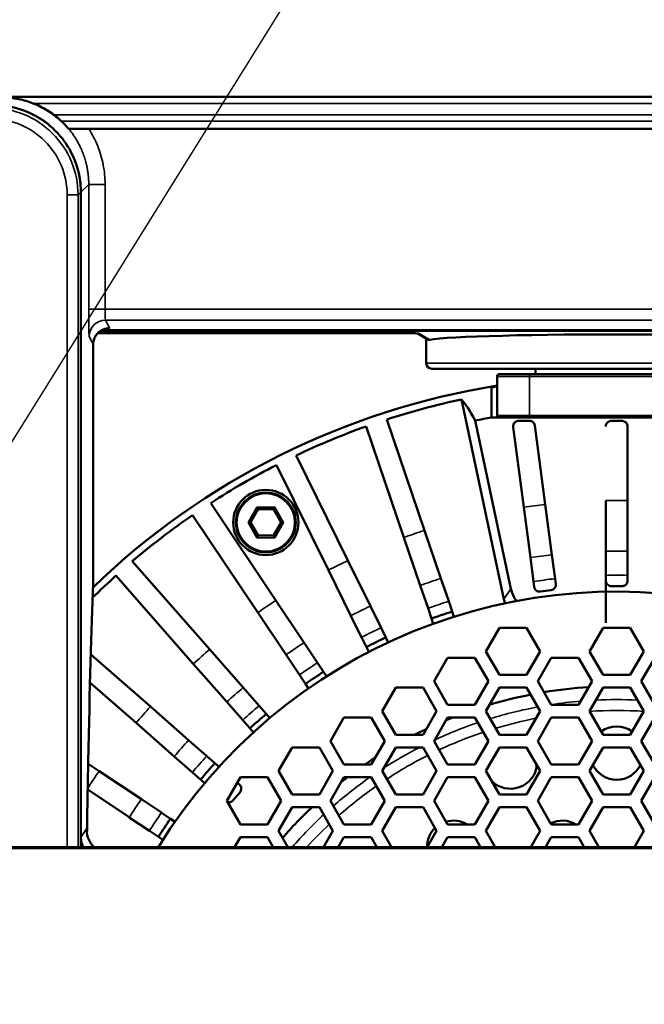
# Model space of a CAD drawing. Header units: millimetres. Extents: x 50 to 3176, y 50 to 2109.
# Tile 676 of 817: x 2407 to 2464, y 1074 to 1164. Entities that reach past the tile are written whole.
import ezdxf

# ---------------------------------------------------------------- set-up
doc = ezdxf.new("R2010")
doc.units = ezdxf.units.MM
doc.header["$LTSCALE"] = 10
for name, color, linetype, lineweight in [('Dimension (ISO)', 7, 'Continuous', 25), ('Visible (ISO)', 7, 'Continuous', 50), ('Visible Narrow (ISO)', 7, 'Continuous', 35)]:
    doc.layers.add(name, color=color, linetype=linetype, lineweight=lineweight)
doc.styles.add('Note Text (ANSI)', font='tahoma.ttf')
doc.dimstyles.new('Default (ISO)', dxfattribs={"dimscale": 10, "dimtxt": 1, "dimasz": 2.5, "dimexe": 3.175, "dimexo": 0, "dimgap": 0.762, "dimtad": 1, "dimrnd": 1e-08, "dimzin": 0, "dimdsep": 46, "dimtxsty": 'Note Text (ANSI)', "dimcen": 0.09, "dimdle": 10, "dimclrd": 1, "dimclre": 1, "dimclrt": 1, "dimazin": 0, "dimtfac": 3.5052, "dimtmove": 0, "dimatfit": 3, "dimfxl": 1, "dimtolj": 1, "dimtzin": 0, "dimlwd": -1, "dimlwe": -1, "dimarcsym": 0})

# ---------------------------------------------------------------- blocks, each defined once
blk = doc.blocks.new('*D13')
at = {"layer": 'Defpoints', "color": 0, "transparency": 16777216}
for p in [(2370.247, 1067.721), (2363.375, 1056.686)]:
    blk.add_point(p, dxfattribs=at)
at = {"layer": 'Dimension (ISO)', "color": 1, "transparency": 16777216}
for p, q in [((2383.462, 1088.942), (2521.218, 1310.149)), ((2363.375, 1056.686), (2370.247, 1067.721)), ((2350.159, 1035.464), (2336.944, 1014.243))]:
    blk.add_line(p, q, dxfattribs=at)
for points in [[(2379.925, 1091.145), (2386.999, 1086.74), (2370.247, 1067.721)], [(2346.622, 1037.667), (2353.696, 1033.262), (2363.375, 1056.686)]]:
    blk.add_solid(points, dxfattribs=at)
at = {"layer": 'Dimension (ISO)', "color": 1, "transparency": 16777216, "insert": (2422.55, 1190.872), "char_height": 10, "attachment_point": 1, "rotation": 58.08753, "style": 'Note Text (ANSI)'}
blk.add_mtext('\\A1;∅13.00 mm [∅0.512 in]', dxfattribs=at)

msp = doc.modelspace()

# ---------------------------------------------------------------- linework, layer by layer
at = {"layer": 'Visible (ISO)'}
for p, q in [((2226.3343, 1157.2033), (2507.2872, 1157.2033)), ((2413.2841, 1154.2883), (2483.3503, 1154.2883)), ((2410.4499, 1153.9033), (2410.4499, 1153.9033)), ((2411.3805, 1152.6838), (2411.3805, 1152.6838)), ((2412.5555, 1148.4492), (2412.5555, 1088.2033)), ((2441.7226, 1135.4903), (2414.1262, 1135.4903)), ((2414.4019, 1135.703), (2482.6109, 1135.703)), ((2486.3108, 1135.7372), (2414.4639, 1135.7372)), ((2444.4329, 1134.9024), (2443.5402, 1135.4479)), ((2413.6923, 1134.4458), (2413.6923, 1112.5568)), ((2444.3108, 1134.977), (2444.3108, 1132.7033)), ((2478.8108, 1132.2033), (2444.8108, 1132.2033)), ((2450.8108, 1127.9033), (2450.8108, 1131.5033)), ((2451.0108, 1131.7033), (2453.8108, 1131.7033)), ((2453.8108, 1131.7033), (2469.8108, 1131.7033)), ((2454.3358, 1131.7033), (2454.3358, 1132.2033)), ((2447.5332, 1129.3742), (2451.4345, 1111.0198)), ((2442.2592, 1116.6893), (2438.7924, 1126.9021)), ((2440.6863, 1127.545), (2444.1531, 1117.3322)), ((2452.0919, 1111.9603), (2448.8021, 1127.4372)), ((2451.625, 1127.7033), (2450.31, 1127.7033)), ((2453.8108, 1127.7033), (2451.625, 1127.7033)), ((2453.2645, 1119.4575), (2452.2928, 1126.8384)), ((2453.7972, 1127.4033), (2453.7972, 1127.4033)), ((2469.8108, 1127.7033), (2453.8108, 1127.7033)), ((2455.247, 1119.7215), (2454.2926, 1126.9707)), ((2462.8108, 1120.0833), (2462.8108, 1126.9038)), ((2432.3382, 1124.2287), (2437.1084, 1114.5556)), ((2435.3147, 1113.671), (2430.5445, 1123.3441)), ((2424.4944, 1119.8511), (2430.4865, 1110.8833)), ((2455.8566, 1115.0912), (2455.2473, 1119.7189)), ((2460.8108, 1115.4129), (2460.8108, 1120.0825)), ((2462.8108, 1115.414), (2462.8108, 1120.0828)), ((2428.8235, 1109.7722), (2422.8315, 1118.74)), ((2428.8608, 1119.2744), (2428.1608, 1118.0619)), ((2428.7453, 1119.4744), (2428.8608, 1119.2744)), ((2430.2608, 1119.2744), (2428.8608, 1119.2744)), ((2430.3762, 1119.4744), (2430.2608, 1119.2744)), ((2430.9608, 1118.0619), (2430.2608, 1119.2744)), ((2453.8742, 1114.8265), (2453.2646, 1119.4565)), ((2460.8108, 1108.8257), (2460.8108, 1118.9295)), ((2427.9298, 1118.0619), (2428.1608, 1118.0619)), ((2428.1608, 1118.0619), (2428.8608, 1116.8495)), ((2430.2608, 1116.8495), (2430.9608, 1118.0619)), ((2431.1917, 1118.0619), (2430.9608, 1118.0619)), ((2445.6542, 1112.9099), (2444.1531, 1117.332)), ((2428.7453, 1116.6495), (2428.8608, 1116.8495)), ((2428.8608, 1116.8495), (2430.2608, 1116.8495)), ((2430.3762, 1116.6495), (2430.2608, 1116.8495)), ((2443.7597, 1112.2691), (2442.259, 1116.6898)), ((2455.857, 1115.0883), (2456.1467, 1112.8878)), ((2460.8108, 1113.1935), (2460.8108, 1115.413)), ((2462.8108, 1115.413), (2462.8108, 1113.1935)), ((2417.2891, 1114.4871), (2424.4003, 1106.3784)), ((2439.1748, 1110.3655), (2437.1089, 1114.5548)), ((2454.1638, 1112.6267), (2453.8741, 1114.8272)), ((2437.3798, 1109.4835), (2435.3147, 1113.6711)), ((2422.8966, 1105.0598), (2415.7854, 1113.1685)), ((2445.654, 1112.9106), (2446.3674, 1110.8089)), ((2454.1638, 1112.6267), (2454.2281, 1112.1383)), ((2456.211, 1112.3993), (2456.1467, 1112.8878)), ((2460.8108, 1113.1935), (2460.8108, 1112.7008)), ((2462.8108, 1112.7008), (2462.8108, 1113.1935)), ((2444.4736, 1110.166), (2443.7601, 1112.2677)), ((2433.082, 1106.9989), (2430.487, 1110.8826)), ((2446.6889, 1109.8618), (2446.3681, 1110.8069)), ((2431.4151, 1105.8937), (2428.8226, 1109.7735)), ((2439.1736, 1110.3679), (2440.1553, 1108.3773)), ((2444.7951, 1109.2189), (2444.473, 1110.1676)), ((2446.6889, 1109.8618), (2446.8497, 1109.3882)), ((2438.3615, 1107.4927), (2437.3798, 1109.4833)), ((2444.9558, 1108.7453), (2444.7951, 1109.2189)), ((2440.5976, 1107.4802), (2440.1557, 1108.3764)), ((2451.0345, 1108.3683), (2449.7845, 1106.2033)), ((2451.0345, 1108.3683), (2453.5345, 1108.3683)), ((2454.7845, 1106.2033), (2453.5345, 1108.3683)), ((2460.5608, 1108.3683), (2459.3108, 1106.2033)), ((2460.5608, 1108.3683), (2463.0608, 1108.3683)), ((2464.3108, 1106.2033), (2463.0608, 1108.3683)), ((2433.0805, 1107.0011), (2434.3136, 1105.1556)), ((2438.8039, 1106.5957), (2438.3607, 1107.4944)), ((2440.5976, 1107.4802), (2440.8188, 1107.0317)), ((2427.4792, 1102.8676), (2424.4003, 1106.3784)), ((2439.0251, 1106.1471), (2438.8039, 1106.5957)), ((2449.7845, 1106.2033), (2451.0345, 1104.0382)), ((2453.5345, 1104.0382), (2454.7845, 1106.2033)), ((2459.3108, 1106.2033), (2460.5608, 1104.0382)), ((2463.0608, 1104.0382), (2464.3108, 1106.2033)), ((2413.4708, 1105.9264), (2418.9546, 1101.1172)), ((2432.6507, 1104.0445), (2431.4176, 1105.89)), ((2434.8693, 1104.324), (2434.3137, 1105.1555)), ((2446.2713, 1105.6183), (2445.0213, 1103.4533)), ((2446.2713, 1105.6183), (2448.7713, 1105.6183)), ((2450.0213, 1103.4533), (2448.7713, 1105.6183)), ((2455.7976, 1105.6183), (2454.5476, 1103.4533)), ((2455.7976, 1105.6183), (2458.2976, 1105.6183)), ((2459.5476, 1103.4533), (2458.2976, 1105.6183)), ((2465.3239, 1105.6183), (2464.0739, 1103.4533)), ((2425.9746, 1101.55), (2422.8963, 1105.0601)), ((2434.8693, 1104.324), (2435.1471, 1103.9082)), ((2417.6359, 1099.6135), (2413.3993, 1103.329)), ((2433.2063, 1103.2129), (2432.6495, 1104.0462)), ((2445.0213, 1103.4533), (2446.2713, 1101.2882)), ((2448.7713, 1101.2882), (2450.0213, 1103.4533)), ((2453.5345, 1104.0382), (2451.0345, 1104.0382)), ((2454.5476, 1103.4533), (2455.7976, 1101.2882)), ((2458.2976, 1101.2882), (2459.5476, 1103.4533)), ((2463.0608, 1104.0382), (2460.5608, 1104.0382)), ((2464.0739, 1103.4533), (2465.3239, 1101.2882)), ((2427.479, 1102.8678), (2428.9424, 1101.1991)), ((2433.4842, 1102.7971), (2433.2063, 1103.2129)), ((2441.5082, 1102.8683), (2440.2582, 1100.7033)), ((2441.5082, 1102.8683), (2444.0082, 1102.8683)), ((2445.2582, 1100.7033), (2444.0082, 1102.8683)), ((2451.0345, 1102.8683), (2449.7845, 1100.7033)), ((2451.0345, 1102.8683), (2453.5345, 1102.8683)), ((2454.7845, 1100.7033), (2453.5345, 1102.8683)), ((2460.5608, 1102.8683), (2459.3108, 1100.7033)), ((2460.5608, 1102.8683), (2463.0608, 1102.8683)), ((2464.3108, 1100.7033), (2463.0608, 1102.8683)), ((2427.4388, 1099.8804), (2425.9753, 1101.5491)), ((2422.4674, 1098.0366), (2418.9555, 1101.1164)), ((2429.6019, 1100.4471), (2428.944, 1101.1973)), ((2440.2582, 1100.7033), (2441.5082, 1098.5382)), ((2444.0082, 1098.5382), (2445.2582, 1100.7033)), ((2448.7713, 1101.2882), (2446.2713, 1101.2882)), ((2449.7845, 1100.7033), (2451.0345, 1098.5382)), ((2453.5345, 1098.5382), (2454.7845, 1100.7033)), ((2458.2976, 1101.2882), (2455.7976, 1101.2882)), ((2459.3108, 1100.7033), (2460.5608, 1098.5382)), ((2463.0608, 1098.5382), (2464.3108, 1100.7033)), ((2428.0982, 1099.1284), (2427.438, 1099.8812)), ((2429.6019, 1100.4471), (2429.9316, 1100.0711)), ((2436.7451, 1100.1183), (2435.4951, 1097.9533)), ((2436.7451, 1100.1183), (2439.2451, 1100.1183)), ((2440.4951, 1097.9533), (2439.2451, 1100.1183)), ((2446.2713, 1100.1183), (2445.0213, 1097.9533)), ((2446.2713, 1100.1183), (2448.7713, 1100.1183)), ((2450.0213, 1097.9533), (2448.7713, 1100.1183)), ((2455.7976, 1100.1183), (2454.5476, 1097.9533)), ((2455.7976, 1100.1183), (2458.2976, 1100.1183)), ((2459.5476, 1097.9533), (2458.2976, 1100.1183)), ((2465.3239, 1100.1183), (2464.0739, 1097.9533)), ((2421.1436, 1096.5373), (2417.635, 1099.6143)), ((2428.428, 1098.7524), (2428.0982, 1099.1284)), ((2422.4649, 1098.0387), (2424.1337, 1096.5753)), ((2435.4951, 1097.9533), (2436.7451, 1095.7882)), ((2439.2451, 1095.7882), (2440.4951, 1097.9533)), ((2444.0082, 1098.5382), (2441.5082, 1098.5382)), ((2445.0213, 1097.9533), (2446.2713, 1095.7882)), ((2448.7713, 1095.7882), (2450.0213, 1097.9533)), ((2453.5345, 1098.5382), (2451.0345, 1098.5382)), ((2454.5476, 1097.9533), (2455.7976, 1095.7882)), ((2458.2976, 1095.7882), (2459.5476, 1097.9533)), ((2463.0608, 1098.5382), (2460.5608, 1098.5382)), ((2464.0739, 1097.9533), (2465.3239, 1095.7882)), ((2431.9819, 1097.3683), (2430.7319, 1095.2033)), ((2431.9819, 1097.3683), (2434.4819, 1097.3683)), ((2435.7319, 1095.2033), (2434.4819, 1097.3683)), ((2441.5082, 1097.3683), (2440.2582, 1095.2033)), ((2441.5082, 1097.3683), (2444.0082, 1097.3683)), ((2445.2582, 1095.2033), (2444.0082, 1097.3683)), ((2451.0345, 1097.3683), (2449.7845, 1095.2033)), ((2451.0345, 1097.3683), (2453.5345, 1097.3683)), ((2454.7845, 1095.2033), (2453.5345, 1097.3683)), ((2460.5608, 1097.3683), (2459.3108, 1095.2033)), ((2460.5608, 1097.3683), (2463.0608, 1097.3683)), ((2464.3108, 1095.2033), (2463.0608, 1097.3683)), ((2422.815, 1095.0716), (2421.1463, 1096.535)), ((2424.8856, 1095.9158), (2424.1347, 1096.5744)), ((2413.2307, 1095.8661), (2414.2416, 1095.1907)), ((2418.1278, 1092.594), (2414.2429, 1095.1898)), ((2424.8856, 1095.9158), (2425.2616, 1095.5861)), ((2430.7319, 1095.2033), (2431.9819, 1093.0382)), ((2434.4819, 1093.0382), (2435.7319, 1095.2033)), ((2439.2451, 1095.7882), (2436.7451, 1095.7882)), ((2440.2582, 1095.2033), (2441.5082, 1093.0382)), ((2444.0082, 1093.0382), (2445.2582, 1095.2033)), ((2448.7713, 1095.7882), (2446.2713, 1095.7882)), ((2449.7845, 1095.2033), (2451.0345, 1093.0382)), ((2453.5345, 1093.0382), (2454.7845, 1095.2033)), ((2458.2976, 1095.7882), (2455.7976, 1095.7882)), ((2459.3108, 1095.2033), (2460.5608, 1093.0382)), ((2463.0608, 1093.0382), (2464.3108, 1095.2033)), ((2423.5669, 1094.4121), (2422.8153, 1095.0713)), ((2423.9429, 1094.0824), (2423.5669, 1094.4121)), ((2427.2188, 1094.6183), (2425.9688, 1092.4533)), ((2427.2188, 1094.6183), (2429.7188, 1094.6183)), ((2430.9688, 1092.4533), (2429.7188, 1094.6183)), ((2436.7451, 1094.6183), (2435.4951, 1092.4533)), ((2436.7451, 1094.6183), (2439.2451, 1094.6183)), ((2440.4951, 1092.4533), (2439.2451, 1094.6183)), ((2446.2713, 1094.6183), (2445.0213, 1092.4533)), ((2446.2713, 1094.6183), (2448.7713, 1094.6183)), ((2450.0213, 1092.4533), (2448.7713, 1094.6183)), ((2455.7976, 1094.6183), (2454.5476, 1092.4533)), ((2455.7976, 1094.6183), (2458.2976, 1094.6183)), ((2459.5476, 1092.4533), (2458.2976, 1094.6183)), ((2465.3239, 1094.6183), (2464.0739, 1092.4533)), ((2417.0109, 1090.9349), (2413.1855, 1093.4909)), ((2426.9318, 1094.1213), (2427.1356, 1093.9426)), ((2418.1241, 1092.5965), (2419.9695, 1091.3634)), ((2425.9688, 1092.4533), (2427.2188, 1090.2882)), ((2429.7188, 1090.2882), (2430.9688, 1092.4533)), ((2434.4819, 1093.0382), (2431.9819, 1093.0382)), ((2435.4951, 1092.4533), (2436.7451, 1090.2882)), ((2439.2451, 1090.2882), (2440.4951, 1092.4533)), ((2444.0082, 1093.0382), (2441.5082, 1093.0382)), ((2445.0213, 1092.4533), (2446.2713, 1090.2882)), ((2448.7713, 1090.2882), (2450.0213, 1092.4533)), ((2453.5345, 1093.0382), (2451.0345, 1093.0382)), ((2454.5476, 1092.4533), (2455.7976, 1090.2882)), ((2458.2976, 1090.2882), (2459.5476, 1092.4533)), ((2463.0608, 1093.0382), (2460.5608, 1093.0382)), ((2464.0739, 1092.4533), (2465.3239, 1090.2882)), ((2431.9819, 1091.8683), (2430.7319, 1089.7033)), ((2431.9819, 1091.8683), (2434.4819, 1091.8683)), ((2435.7319, 1089.7033), (2434.4819, 1091.8683)), ((2441.5082, 1091.8683), (2440.2582, 1089.7033)), ((2441.5082, 1091.8683), (2444.0082, 1091.8683)), ((2445.2582, 1089.7033), (2444.0082, 1091.8683)), ((2451.0345, 1091.8683), (2449.7845, 1089.7033)), ((2451.0345, 1091.8683), (2453.5345, 1091.8683)), ((2454.7845, 1089.7033), (2453.5345, 1091.8683)), ((2460.5608, 1091.8683), (2459.3108, 1089.7033)), ((2460.5608, 1091.8683), (2463.0608, 1091.8683)), ((2464.3108, 1089.7033), (2463.0608, 1091.8683)), ((2418.8584, 1089.7004), (2417.013, 1090.9335)), ((2420.8012, 1090.8077), (2419.9705, 1091.3627)), ((2420.8012, 1090.8077), (2421.217, 1090.5299)), ((2419.69, 1089.1448), (2418.8582, 1089.7006)), ((2429.7188, 1090.2882), (2427.2188, 1090.2882)), ((2430.7319, 1089.7033), (2431.598, 1088.2033)), ((2434.8659, 1088.2033), (2435.7319, 1089.7033)), ((2439.2451, 1090.2882), (2436.7451, 1090.2882)), ((2440.2582, 1089.7033), (2441.1242, 1088.2033)), ((2444.3922, 1088.2033), (2445.2582, 1089.7033)), ((2448.7713, 1090.2882), (2446.2713, 1090.2882)), ((2449.7845, 1089.7033), (2450.6505, 1088.2033)), ((2453.9185, 1088.2033), (2454.7845, 1089.7033)), ((2458.2976, 1090.2882), (2455.7976, 1090.2882)), ((2459.3108, 1089.7033), (2460.1768, 1088.2033)), ((2463.4447, 1088.2033), (2464.3108, 1089.7033)), ((2420.1058, 1088.8669), (2419.69, 1089.1448)), ((2427.2188, 1089.1183), (2426.6905, 1088.2033)), ((2427.2188, 1089.1183), (2429.7188, 1089.1183)), ((2430.2471, 1088.2033), (2429.7188, 1089.1183)), ((2436.7451, 1089.1183), (2436.2168, 1088.2033)), ((2436.7451, 1089.1183), (2439.2451, 1089.1183)), ((2439.7734, 1088.2033), (2439.2451, 1089.1183)), ((2446.2713, 1089.1183), (2445.743, 1088.2033)), ((2446.2713, 1089.1183), (2448.7713, 1089.1183)), ((2449.2997, 1088.2033), (2448.7713, 1089.1183)), ((2455.7976, 1089.1183), (2455.2693, 1088.2033)), ((2455.7976, 1089.1183), (2458.2976, 1089.1183)), ((2458.8259, 1088.2033), (2458.2976, 1089.1183)), ((2182.3108, 1088.2033), (2551.3108, 1088.2033))]:
    msp.add_line(p, q, dxfattribs=at)
for radius in [3, 2.75]:
    msp.add_circle((2429.5608, 1118.0619), radius, dxfattribs=at)
for centre, radius, start, end in [((2444.8108, 1132.7033), 0.5, 180, 270), ((2451.0108, 1131.5033), 0.2, 90, 180), ((2461.8108, 1062.2033), 69.3237, 99.130049, 133.973429), ((2461.8108, 1062.2033), 68.6715, 102, 107.915625), ((2451.0108, 1127.9033), 0.2, 180, 270), ((2461.8108, 1062.2033), 68.6715, 109.584375, 115.415625), ((2461.8108, 1062.2033), 66.5183, 99.957465, 101.277715), ((2461.8108, 1062.2033), 68.6715, 117.084375, 122.915625), ((2461.8108, 1062.2033), 68.6715, 124.584375, 130.415625), ((2461.8108, 1062.2033), 68.6715, 132.084375, 134.542908), ((2461.8108, 1062.2033), 49.5, 76.005878, 148.314755), ((2461.8108, 1062.2033), 50, 96.932706, 98.067294), ((2461.8108, 1062.2033), 50, 89.432706, 90.567294), ((2461.8108, 1062.2033), 50, 107.604008, 109.895992), ((2461.8108, 1062.2033), 50, 115.104008, 117.395992), ((2461.8108, 1062.2033), 50, 122.604008, 124.895992), ((2461.8108, 1062.2033), 40.7933, 93.617301, 99.426784), ((2461.8108, 1062.2033), 40.7933, 101.172139, 106.652504), ((2461.8108, 1062.2033), 50, 130.104008, 132.395992), ((2461.8108, 1062.2033), 40.7933, 111.651847, 112.619094), ((2461.8108, 1062.2033), 40.7933, 115.416013, 117.037646), ((2461.8108, 1096.8443), 2.45, 54.482391, 125.517609), ((2461.8108, 1062.2033), 40.7933, 122.962354, 124.583987), ((2461.8108, 1062.2033), 50, 137.604008, 139.895992), ((2452.0505, 1096.0137), 2.45, 224.89538, 353.225891), ((2461.8108, 1096.8443), 2.45, 206.715401, 333.284599), ((2461.8108, 1062.2033), 40.7933, 127.380906, 128.348153), ((2426.806, 1093.5667), 0.5, 318.140459, 48.75), ((2426.1466, 1092.8149), 0.5, 257.964033, 319.359541), ((2461.8108, 1062.2033), 46.5, 138.140459, 139.359541), ((2461.8108, 1062.2033), 40.7933, 133.347496, 138.827861), ((2461.8108, 1062.2033), 50, 145.104008, 147.395992), ((2446.8108, 1088.184), 2.45, 59.187334, 106.187248), ((2456.8108, 1088.184), 2.45, 59.187334, 115.911401), ((2446.8108, 1088.184), 2.45, 133.812752, 179.550098), ((2446.8108, 1088.184), 2.45, 0.449902, 2.09189)]:
    msp.add_arc(centre, radius, start, end, dxfattribs=at)
for centre, major_axis, ratio, start_param, end_param in [((2461.8108, 1134.7566), (-17.5, 0), 0.0349208, 3.1415927, 6.0936504), ((2396.7615, 1134.4511), (-16.9308, 0.0053), 0.0371516, 3.1415858, 3.141601), ((2461.8109, 1127.4021), (-14.5275, 0), 0.0000784, 4.6779745, 4.7468239), ((2411.6902, 1112.452), (1.9984, -0.0794), 0.9154271, 0, 0.0001133), ((2455.0286, 1112.5929), (-1.7228, -2.4658), 0.9974374, 5.5331244, 5.9451779), ((2454.3713, 1111.6522), (-1.7228, -2.4658), 0.9974374, 5.5330996, 5.668985)]:
    msp.add_ellipse(centre, major_axis=major_axis, ratio=ratio, start_param=start_param, end_param=end_param, dxfattribs=at)
for points, knots in [([(2411.4232, 1154.289), (2411.1241, 1154.6471), (2410.7936, 1154.979), (2410.0799, 1155.5801), (2409.6967, 1155.8494), (2408.8892, 1156.317), (2408.4649, 1156.5155), (2407.5883, 1156.8354), (2407.136, 1156.9569), (2406.217, 1157.1193), (2405.7505, 1157.1602), (2405.2839, 1157.1602)], [3.83742447, 3.83742447, 3.83742447, 3.83742447, 4.0124279, 4.0124279, 4.18743134, 4.18743134, 4.36243477, 4.36243477, 4.5374382, 4.5374382, 4.71244163, 4.71244163, 4.71244163, 4.71244163]), ([(2412.5555, 1148.4492), (2412.5555, 1149.2868), (2412.4229, 1150.1243), (2411.9053, 1151.7176), (2411.5203, 1152.4732), (2410.5356, 1153.8285), (2409.936, 1154.4281), (2408.5807, 1155.4128), (2407.8251, 1155.7978), (2406.2318, 1156.3154), (2405.3943, 1156.448), (2404.5567, 1156.448)], [4.7123358, 4.7123358, 4.7123358, 4.7123358, 5.0265162, 5.0265162, 5.3406966, 5.3406966, 5.6548771, 5.6548771, 5.9690575, 5.9690575, 6.2832379, 6.2832379, 6.2832379, 6.2832379]), ([(2411.4199, 1154.2882), (2411.4217, 1154.2888), (2411.426, 1154.2927), (2411.4233, 1154.2909), (2411.4231, 1154.29), (2411.4232, 1154.2897)], [0.06220559, 0.06220559, 0.06220559, 0.06220559, 0.33333333, 0.66666667, 0.79305992, 0.79305992, 0.79305992, 0.79305992]), ([(2411.4199, 1154.2882), (2411.43, 1154.2883), (2411.4465, 1154.2883), (2411.5096, 1154.2883), (2411.5582, 1154.2883), (2411.7315, 1154.2883), (2411.8841, 1154.2883), (2412.2385, 1154.2883), (2412.443, 1154.2883), (2412.8596, 1154.2883), (2413.072, 1154.2883), (2413.2841, 1154.2883)], [0.0003244, 0.0003244, 0.0003244, 0.0003244, 0.03220476, 0.03220476, 0.06703606, 0.06703606, 0.13105652, 0.13105652, 0.19768007, 0.19768007, 0.26088972, 0.26088972, 0.26088972, 0.26088972]), ([(2414.6603, 1135.8165), (2414.6603, 1135.8165), (2414.6343, 1135.8134), (2414.4919, 1135.7529), (2414.4057, 1135.7126), (2414.2108, 1135.5729), (2414.1097, 1135.4837), (2413.9429, 1135.2778), (2413.8729, 1135.1659), (2413.7571, 1134.9048), (2413.7153, 1134.7494), (2413.6948, 1134.5438), (2413.6923, 1134.4948), (2413.6923, 1134.4458)], [0.26251103, 0.26251103, 0.26251103, 0.26251103, 0.36445016, 0.36445016, 0.42944777, 0.42944777, 0.48183602, 0.48183602, 0.52626302, 0.52626302, 0.57754869, 0.57754869, 0.59344428, 0.59344428, 0.59344428, 0.59344428]), ([(2443.5978, 1135.4415), (2443.5978, 1135.4415), (2443.5978, 1135.4415), (2443.5973, 1135.4416), (2443.5905, 1135.4427), (2443.5616, 1135.446), (2443.5317, 1135.4488), (2443.436, 1135.4559), (2443.3582, 1135.4603), (2443.1523, 1135.4694), (2443.0135, 1135.474), (2442.695, 1135.4818), (2442.5089, 1135.485), (2442.1247, 1135.4892), (2441.9225, 1135.4903), (2441.7226, 1135.4903)], [0.03451366, 0.03451366, 0.03451366, 0.03451366, 0.03507011, 0.03507011, 0.05175739, 0.05175739, 0.08091787, 0.08091787, 0.12604832, 0.12604832, 0.18257342, 0.18257342, 0.24348866, 0.24348866, 0.30345982, 0.30345982, 0.30345982, 0.30345982]), ([(2444.6241, 1134.8717), (2444.6239, 1134.8717), (2444.6236, 1134.8717), (2444.55, 1134.8584), (2444.4833, 1134.8716), (2444.4329, 1134.9024)], [-0.31701851, -0.31701851, -0.31701851, -0.31701851, -0.31665635, -0.31665635, -0.19956412, -0.19956412, -0.19956412, -0.19956412]), ([(2450.31, 1127.7115), (2450.3108, 1128.3644), (2450.3108, 1128.8991), (2450.3108, 1129.9196), (2450.3108, 1130.2919), (2450.3106, 1130.4614)], [40.632922, 40.632922, 40.632922, 40.632922, 41.6178897, 41.6178897, 43.0141574, 43.0141574, 43.0141574, 43.0141574]), ([(2450.3106, 1130.4614), (2450.3108, 1130.4634), (2450.3122, 1130.4655), (2450.3152, 1130.4679), (2450.336, 1130.4845), (2450.4295, 1130.5118), (2450.5902, 1130.5478), (2450.6539, 1130.5621), (2450.7277, 1130.5776), (2450.8108, 1130.5941)], [-1.42243567, -1.42243567, -1.42243567, -1.42243567, -1.40609162, -1.40609162, -1.40609162, -1.29119481, -1.29119481, -1.29119481, -1.24564077, -1.24564077, -1.24564077, -1.24564077]), ([(2452.7887, 1127.4033), (2452.7774, 1127.4033), (2452.7653, 1127.4029), (2452.7417, 1127.4012), (2452.7308, 1127.4001), (2452.7195, 1127.3985), (2452.711, 1127.3973), (2452.7028, 1127.3959), (2452.6803, 1127.3916), (2452.6669, 1127.3884), (2452.6249, 1127.3767), (2452.5993, 1127.3667), (2452.5112, 1127.3259), (2452.4638, 1127.2856), (2452.325, 1127.1472), (2452.2732, 1126.9903), (2452.2928, 1126.838)], [-0.00757295, -0.00757295, -0.00757295, -0.00757295, -0.00341427, -0.00341427, 0, 0, 0, 0.00255586, 0.00255586, 0.00706552, 0.00706552, 0.01784859, 0.01784859, 0.05245908, 0.05245908, 0.18768636, 0.18768636, 0.18768636, 0.18768636]), ([(2453.7972, 1127.4033), (2453.6537, 1127.4033), (2453.5103, 1127.4033), (2453.1718, 1127.4033), (2452.9779, 1127.4033), (2452.7887, 1127.4033)], [0.79705353, 0.79705353, 0.79705353, 0.79705353, 0.84280305, 0.84280305, 0.90588008, 0.90588008, 0.90588008, 0.90588008]), ([(2454.2929, 1126.9685), (2454.2838, 1127.037), (2454.2605, 1127.1046), (2454.1765, 1127.2406), (2454.111, 1127.3028), (2454.0024, 1127.3604), (2453.9639, 1127.3772), (2453.8901, 1127.3953), (2453.8567, 1127.4013), (2453.8108, 1127.4031), (2453.8042, 1127.4033), (2453.7972, 1127.4033)], [-0.19940226, -0.19940226, -0.19940226, -0.19940226, -0.1335074, -0.1335074, -0.05383402, -0.05383402, -0.0249341, -0.0249341, -0.0091785, -0.0091785, -0.00665948, -0.00665948, -0.00665948, -0.00665948]), ([(2460.8108, 1126.9033), (2460.8111, 1127.0492), (2460.8758, 1127.1903), (2461.0198, 1127.312), (2461.0747, 1127.3513), (2461.1731, 1127.3846), (2461.2018, 1127.3924), (2461.2491, 1127.3997), (2461.2643, 1127.4014), (2461.289, 1127.4029), (2461.2979, 1127.4032), (2461.3069, 1127.4033), (2461.3082, 1127.4033), (2461.3095, 1127.4033), (2461.3108, 1127.4033)], [0.58823409, 0.58823409, 0.58823409, 0.58823409, 0.72664431, 0.72664431, 0.76571973, 0.76571973, 0.77739276, 0.77739276, 0.78232228, 0.78232228, 0.78503008, 0.78503008, 0.78503008, 0.78541815, 0.78541815, 0.78541815, 0.78541815]), ([(2462.8108, 1126.9033), (2462.8108, 1126.9611), (2462.8008, 1127.0196), (2462.748, 1127.1629), (2462.692, 1127.2405), (2462.589, 1127.3202), (2462.5516, 1127.3446), (2462.4774, 1127.3755), (2462.4432, 1127.3873), (2462.3866, 1127.3977), (2462.3696, 1127.4002), (2462.3392, 1127.4026), (2462.3272, 1127.4032), (2462.3146, 1127.4033), (2462.3133, 1127.4033), (2462.3121, 1127.4033), (2462.3108, 1127.4033)], [-0.19918397, -0.19918397, -0.19918397, -0.19918397, -0.14363732, -0.14363732, -0.05815348, -0.05815348, -0.02682466, -0.02682466, -0.00986963, -0.00986963, -0.00375717, -0.00375717, 0, 0, 0, 0.00038597, 0.00038597, 0.00038597, 0.00038597]), ([(2413.6886, 1112.3726), (2413.5252, 1108.258), (2413.3678, 1102.8537), (2413.1935, 1093.9744), (2413.155, 1091.7686), (2413.1195, 1089.4186)], [0, 0, 0, 0, 3.0810596, 3.0810596, 4.0123682, 4.0123682, 4.0123682, 4.0123682]), ([(2455.7756, 1111.8377), (2455.7766, 1111.8378), (2455.7777, 1111.838), (2455.8703, 1111.8498), (2455.9601, 1111.8871), (2456.0957, 1112.0004), (2456.1433, 1112.0638), (2456.1978, 1112.1905), (2456.2132, 1112.2524), (2456.2158, 1112.346), (2456.2145, 1112.3725), (2456.211, 1112.3993)], [-0.00054676, -0.00054676, -0.00054676, -0.00054676, 0, 0, 0.04815888, 0.04815888, 0.086338, 0.086338, 0.11486679, 0.11486679, 0.12573368, 0.12573368, 0.12573368, 0.12573368]), ([(2460.8108, 1112.7008), (2460.8108, 1112.6737), (2460.813, 1112.6473), (2460.8278, 1112.5548), (2460.8511, 1112.4955), (2460.9217, 1112.377), (2460.9771, 1112.3203), (2461.1263, 1112.2257), (2461.2202, 1112.2005), (2461.3136, 1112.2008), (2461.3147, 1112.2008), (2461.3157, 1112.2008)], [0.31226971, 0.31226971, 0.31226971, 0.31226971, 0.32313659, 0.32313659, 0.35166537, 0.35166537, 0.38984449, 0.38984449, 0.43800337, 0.43800337, 0.43855013, 0.43855013, 0.43855013, 0.43855013]), ([(2462.3058, 1112.2008), (2462.3069, 1112.2008), (2462.3079, 1112.2008), (2462.4013, 1112.2005), (2462.4952, 1112.2257), (2462.6444, 1112.3203), (2462.6999, 1112.377), (2462.7705, 1112.4955), (2462.7938, 1112.5548), (2462.8086, 1112.6473), (2462.8108, 1112.6737), (2462.8108, 1112.7008)], [-0.00054676, -0.00054676, -0.00054676, -0.00054676, 0, 0, 0.04815888, 0.04815888, 0.08633799, 0.08633799, 0.11486677, 0.11486677, 0.12573366, 0.12573366, 0.12573366, 0.12573366]), ([(2454.2281, 1112.1383), (2454.2316, 1112.1114), (2454.2372, 1112.0855), (2454.264, 1111.9957), (2454.2948, 1111.94), (2454.3803, 1111.8317), (2454.4426, 1111.7828), (2454.6029, 1111.7084), (2454.6993, 1111.6957), (2454.7919, 1111.7082), (2454.7929, 1111.7083), (2454.794, 1111.7085)], [0.31226974, 0.31226974, 0.31226974, 0.31226974, 0.32313663, 0.32313663, 0.35166541, 0.35166541, 0.38984454, 0.38984454, 0.43800342, 0.43800342, 0.43855018, 0.43855018, 0.43855018, 0.43855018]), ([(2413.089, 1089.8892), (2413.0789, 1089.6356), (2413.1128, 1089.3572), (2413.2902, 1088.8283), (2413.4338, 1088.579), (2413.6618, 1088.3185), (2413.7194, 1088.2599), (2413.7827, 1088.2033)], [-2.17884973, -2.17884973, -2.17884973, -2.17884973, -1.98792682, -1.98792682, -1.7970039, -1.7970039, -1.74103582, -1.74103582, -1.74103582, -1.74103582])]:
    msp.add_open_spline(points, degree=3, knots=knots, dxfattribs=at)
for points in [[(2447.5332, 1129.3742), (2447.8916, 1128.9898), (2448.3151, 1128.3545), (2448.8021, 1127.4372)], [(2413.6923, 1112.5415), (2413.6921, 1112.485), (2413.6909, 1112.4288), (2413.6886, 1112.3728)], [(2413.6923, 1112.556), (2413.6923, 1112.5563), (2413.6923, 1112.5566), (2413.6923, 1112.5568)]]:
    msp.add_open_spline(points, degree=3, dxfattribs=at)
at = {"layer": 'Visible Narrow (ISO)'}
for p, q in [((2506.7706, 1156.6033), (2408.2167, 1156.6033)), ((2408.2461, 1155.5754), (2408.2461, 1155.5754)), ((2409.2304, 1154.9755), (2409.2303, 1154.9755)), ((2410.0634, 1155.5754), (2485.2955, 1155.5754)), ((2485.2954, 1154.9755), (2410.7775, 1154.9755)), ((2412.5845, 1148.4633), (2413.285, 1149.1638)), ((2413.285, 1137.6806), (2413.285, 1149.1638)), ((2414.7848, 1149.1638), (2413.285, 1149.1638)), ((2414.7848, 1149.1638), (2414.7848, 1137.6807)), ((2411.2988, 1088.2033), (2411.2988, 1148.1924)), ((2411.2988, 1148.1924), (2412.2986, 1148.1924)), ((2412.2986, 1148.1924), (2412.5554, 1148.4492)), ((2412.2986, 1148.1924), (2412.2986, 1088.2033)), ((2412.5554, 1088.2033), (2412.5555, 1148.4492)), ((2412.5555, 1148.4492), (2412.5555, 1148.4492)), ((2412.5845, 1148.4632), (2412.5845, 1089.1323)), ((2413.285, 1137.6807), (2414.7848, 1137.6807)), ((2414.7848, 1137.6807), (2500.5474, 1137.6807)), ((2415.1897, 1135.9555), (2414.8269, 1136.6813)), ((2500.1574, 1136.6813), (2414.8269, 1136.6813)), ((2413.3272, 1135.1822), (2413.6899, 1134.4565)), ((2414.1265, 1135.4906), (2441.7227, 1135.4906)), ((2441.7226, 1135.4906), (2441.7226, 1135.4903)), ((2444.6242, 1134.8718), (2443.7193, 1135.4247)), ((2413.6899, 1112.452), (2413.6899, 1134.4565)), ((2479.3108, 1132.7033), (2444.3108, 1132.7033)), ((2450.8108, 1131.5033), (2453.8108, 1131.5033)), ((2453.8108, 1131.5033), (2453.8108, 1131.7033)), ((2469.8108, 1131.5033), (2453.8108, 1131.5033)), ((2453.8108, 1131.5033), (2453.8108, 1127.9033)), ((2453.8108, 1127.9033), (2450.8108, 1127.9033)), ((2453.8108, 1127.7033), (2453.8108, 1127.9033)), ((2453.8108, 1127.9033), (2469.8108, 1127.9033)), ((2428.7453, 1119.4744), (2427.9298, 1118.0619)), ((2428.7453, 1119.4744), (2430.3762, 1119.4744)), ((2431.1917, 1118.0619), (2430.3762, 1119.4744)), ((2427.9298, 1118.0619), (2428.7453, 1116.6495)), ((2430.3762, 1116.6495), (2431.1917, 1118.0619)), ((2430.3762, 1116.6495), (2428.7453, 1116.6495)), ((2452.0916, 1111.96), (2451.4344, 1111.0195)), ((2413.089, 1089.8892), (2412.5845, 1089.1323)), ((2413.089, 1089.8892), (2413.089, 1089.7073)), ((2551.3108, 1088.0533), (2182.3108, 1088.0533))]:
    msp.add_line(p, q, dxfattribs=at)
msp.add_circle((2429.5608, 1118.0619), 2.65, dxfattribs=at)
for centre, radius, start, end in [((2404.3002, 1148.1927), 6.9986, 359.996989, 90.002882), ((2461.8108, 1062.2033), 69.3237, 99.130049, 133.973431), ((2461.8108, 1062.2033), 57.8878, 96.510178, 98.489822), ((2461.8108, 1062.2033), 57.8879, 89.999952, 90.98982), ((2461.8108, 1062.2033), 57.8878, 89.010178, 89.999952), ((2461.8108, 1062.2033), 57.8878, 107.760177, 109.739823), ((2461.8108, 1062.2033), 53.2191, 96.423335, 98.576665), ((2461.8108, 1062.2033), 53.2191, 88.923335, 91.076665), ((2461.8108, 1062.2033), 57.8876, 115.260174, 117.239826), ((2461.8108, 1062.2033), 53.2191, 107.673335, 109.826665), ((2461.8108, 1062.2033), 51, 96.376481, 98.623519), ((2461.8108, 1062.2033), 51, 88.876481, 91.123519), ((2461.8108, 1062.2033), 57.8875, 122.760172, 124.739828), ((2461.8108, 1062.2033), 51, 107.626481, 109.873519), ((2461.8108, 1062.2033), 53.2191, 115.173335, 117.326665), ((2461.8108, 1062.2033), 51, 115.126481, 117.373519), ((2461.8108, 1062.2033), 53.2191, 122.673335, 124.826665), ((2461.8108, 1062.2033), 57.8877, 130.260177, 132.239823), ((2461.8108, 1062.2033), 51, 122.626481, 124.873519), ((2461.8108, 1062.2033), 53.2191, 130.173335, 132.326665), ((2461.8108, 1062.2033), 39.559, 94.814258, 98.754269), ((2461.8108, 1062.2033), 39.559, 87.224753, 92.775247), ((2461.8108, 1062.2033), 57.8874, 137.76017, 139.73983), ((2461.8108, 1062.2033), 51, 130.126481, 132.373519), ((2461.8108, 1062.2033), 39.559, 100.561447, 107.094968), ((2461.8108, 1062.2033), 38.5604, 86.299918, 93.700082), ((2461.8108, 1062.2033), 38.5604, 101.073009, 106.754753), ((2461.8108, 1062.2033), 39.559, 108.827538, 115.02585), ((2461.8108, 1062.2033), 38.5604, 108.534322, 115.038511), ((2461.8108, 1062.2033), 53.2191, 137.673335, 139.826665), ((2461.8108, 1062.2033), 39.559, 117.261256, 122.738744), ((2461.8108, 1062.2033), 51, 137.626481, 139.873519), ((2461.8108, 1062.2033), 38.5604, 116.781299, 123.218701), ((2461.8108, 1062.2033), 57.8878, 145.260178, 147.133537), ((2461.8108, 1062.2033), 39.559, 124.97415, 131.172462), ((2461.8108, 1062.2033), 38.5604, 124.961489, 131.465678), ((2461.8108, 1062.2033), 53.2191, 145.173334, 147.326665), ((2461.8108, 1062.2033), 51, 145.126481, 147.373519), ((2461.8108, 1062.2033), 39.559, 132.905032, 138.909806), ((2461.8108, 1062.2033), 38.5604, 133.245247, 137.602706)]:
    msp.add_arc(centre, radius, start, end, dxfattribs=at)
for centre, major_axis, ratio, start_param, end_param in [((2404.2999, 1148.1924), (-5.656, 5.6559), 0.9999952, 3.9269811, 5.4977906), ((2404.5834, 1148.4609), (5.6585, 5.6583), 0.9997259, 5.4979538, 7.0684459), ((2405.284, 1149.1616), (5.6554, -5.6564), 0.9999983, 1.4812221, 1.5776517), ((2414.8269, 1135.1822), (-1.3417, -0.6707), 0.9992388, 4.2491685, 5.8193519), ((2415.1897, 1134.4565), (1.3417, 0.6707), 0.9992388, 1.1075752, 2.6777611), ((2443.7193, 1135.9244), (-0.2607, -0.4266), 0.9977651, 0.2718385, 0.5495137), ((2396.7615, 1134.4511), (-16.9308, 0.0053), 0.0371516, 3.141601, 3.1585421), ((2411.6902, 1112.452), (1.9984, -0.0794), 0.9154271, 0.0001133, 0.0433753)]:
    msp.add_ellipse(centre, major_axis=major_axis, ratio=ratio, start_param=start_param, end_param=end_param, dxfattribs=at)
for points, knots in [([(2405.2839, 1157.1601), (2405.4942, 1157.1601), (2405.7045, 1157.1519), (2406.1238, 1157.1187), (2406.3328, 1157.0939), (2406.7483, 1157.0278), (2406.9547, 1156.9865), (2407.2186, 1156.9229), (2407.2778, 1156.9079), (2407.5396, 1156.8384), (2407.7401, 1156.7766), (2408.1357, 1156.6375), (2408.3308, 1156.5601), (2408.7142, 1156.3903), (2408.9026, 1156.2979), (2409.1424, 1156.1683), (2409.1975, 1156.1377), (2409.4349, 1156.002), (2409.6135, 1155.8904), (2409.9613, 1155.6534), (2410.1306, 1155.5281), (2410.4586, 1155.2644), (2410.6175, 1155.1261), (2410.8147, 1154.9402), (2410.8583, 1154.8981), (2410.9015, 1154.8556)], [0, 0, 0, 0, 0.10129482, 0.10129482, 0.20258487, 0.20258487, 0.30390895, 0.30390895, 0.33333333, 0.33333333, 0.43434547, 0.43434547, 0.53533903, 0.53533903, 0.63632417, 0.63632417, 0.66666667, 0.66666667, 0.76804481, 0.76804481, 0.86942043, 0.86942043, 0.97080374, 0.97080374, 1, 1, 1, 1]), ([(2404.5567, 1156.448), (2404.767, 1156.448), (2404.9773, 1156.4397), (2405.3967, 1156.4065), (2405.6057, 1156.3817), (2405.9889, 1156.3207), (2406.1635, 1156.2869), (2406.5419, 1156.2006), (2406.7451, 1156.1457), (2407.1467, 1156.02), (2407.3449, 1155.9493), (2407.7049, 1155.8046), (2407.8675, 1155.7328), (2408.2169, 1155.5646), (2408.4027, 1155.4659), (2408.7661, 1155.2541), (2408.9436, 1155.1411), (2409.2624, 1154.9199), (2409.405, 1154.8137), (2409.7084, 1154.5718), (2409.8676, 1154.4343), (2410.1746, 1154.147), (2410.3225, 1153.9973), (2410.5841, 1153.7108), (2410.6996, 1153.5755), (2410.9415, 1153.2721), (2411.0661, 1153.1025), (2411.3016, 1152.7541), (2411.4125, 1152.5753), (2411.6037, 1152.2377), (2411.6862, 1152.0801), (2411.8546, 1151.7304), (2411.9384, 1151.5373), (2412.0905, 1151.1451), (2412.1588, 1150.9459), (2412.2701, 1150.5743), (2412.3154, 1150.4024), (2412.4017, 1150.0243), (2412.4404, 1149.8174), (2412.5014, 1149.4013), (2412.5237, 1149.192), (2412.5495, 1148.8048), (2412.5555, 1148.627), (2412.5555, 1148.4492)], [0, 0, 0, 0, 0.0502092, 0.0502092, 0.1004229, 0.1004229, 0.1428571, 0.1428571, 0.1930824, 0.1930824, 0.2433113, 0.2433113, 0.2857143, 0.2857143, 0.3359187, 0.3359187, 0.3861263, 0.3861263, 0.4285714, 0.4285714, 0.4787723, 0.4787723, 0.528976, 0.528976, 0.5714286, 0.5714286, 0.6216333, 0.6216333, 0.6718405, 0.6718405, 0.7142857, 0.7142857, 0.7645094, 0.7645094, 0.8147349, 0.8147349, 0.8571429, 0.8571429, 0.9073487, 0.9073487, 0.9575559, 0.9575559, 1, 1, 1, 1]), ([(2411.4199, 1154.2882), (2411.5102, 1154.1902), (2411.5892, 1154.0906), (2411.7456, 1153.884), (2411.8226, 1153.7768), (2411.9672, 1153.5646), (2412.0351, 1153.4597), (2412.1679, 1153.2438), (2412.2325, 1153.1327), (2412.3545, 1152.9111), (2412.4119, 1152.8005), (2412.5059, 1152.6092), (2412.544, 1152.5282), (2412.6172, 1152.3656), (2412.6522, 1152.2841), (2412.7194, 1152.1204), (2412.7515, 1152.0382), (2412.8131, 1151.873), (2412.8424, 1151.79), (2412.8984, 1151.6228), (2412.9251, 1151.5387), (2412.9757, 1151.3693), (2412.9996, 1151.2841), (2413.0342, 1151.1526), (2413.0456, 1151.1074), (2413.085, 1150.9463), (2413.1111, 1150.8281), (2413.1586, 1150.5863), (2413.18, 1150.4627), (2413.2166, 1150.2155), (2413.2321, 1150.092), (2413.2572, 1149.8428), (2413.2669, 1149.7171), (2413.2804, 1149.4643), (2413.2842, 1149.3372), (2413.285, 1149.1942), (2413.285, 1149.179), (2413.285, 1149.1638)], [0.00070564, 0.00070564, 0.00070564, 0.00070564, 0.06447406, 0.06447406, 0.13168887, 0.13168887, 0.1965754, 0.1965754, 0.26495437, 0.26495437, 0.33333333, 0.33333333, 0.38407424, 0.38407424, 0.43533634, 0.43533634, 0.4869061, 0.4869061, 0.53847053, 0.53847053, 0.58980037, 0.58980037, 0.64045954, 0.64045954, 0.66666667, 0.66666667, 0.73301854, 0.73301854, 0.79976391, 0.79976391, 0.86440145, 0.86440145, 0.92862503, 0.92862503, 0.99242339, 0.99242339, 1, 1, 1, 1]), ([(2413.2841, 1154.2883), (2413.613, 1153.775), (2414.1601, 1152.7089), (2414.6712, 1150.9615), (2414.7848, 1149.7713), (2414.7848, 1149.1638)], [0, 0, 0, 0, 0.33333333, 0.66666667, 0.99999792, 0.99999792, 0.99999792, 0.99999792]), ([(2412.5555, 1148.463), (2412.5564, 1148.463), (2412.5573, 1148.463), (2412.5582, 1148.463), (2412.5664, 1148.463), (2412.5728, 1148.4631), (2412.5772, 1148.4631), (2412.5816, 1148.4632), (2412.5841, 1148.4633), (2412.5845, 1148.4632)], [0.76307901, 0.76307901, 0.76307901, 0.76307901, 0.77509697, 0.77509697, 0.77509697, 0.88754848, 0.88754848, 0.88754848, 1, 1, 1, 1]), ([(2413.285, 1137.6806), (2413.285, 1137.341), (2413.2873, 1136.7174), (2413.2965, 1135.9003), (2413.3104, 1135.345), (2413.3212, 1135.1941), (2413.3272, 1135.1822)], [0, 0, 0, 0, 0.25, 0.5, 0.75, 0.9999964, 0.9999964, 0.9999964, 0.9999964]), ([(2414.8269, 1136.6813), (2414.8251, 1136.6828), (2414.8232, 1136.687), (2414.8195, 1136.701), (2414.8177, 1136.7107), (2414.8141, 1136.7355), (2414.8123, 1136.7505), (2414.8089, 1136.7856), (2414.8073, 1136.8057), (2414.8041, 1136.8506), (2414.8025, 1136.8754), (2414.7997, 1136.9282), (2414.7983, 1136.9561), (2414.7958, 1137.0161), (2414.7946, 1137.0484), (2414.7924, 1137.1162), (2414.7914, 1137.1518), (2414.7896, 1137.226), (2414.7888, 1137.2647), (2414.7874, 1137.3437), (2414.7868, 1137.384), (2414.7858, 1137.4667), (2414.7854, 1137.5091), (2414.7849, 1137.5946), (2414.7848, 1137.6376), (2414.7848, 1137.6807)], [0, 0, 0, 0, 0.0839179, 0.0839179, 0.1677709, 0.1677709, 0.2516201, 0.2516201, 0.3354551, 0.3354551, 0.4193677, 0.4193677, 0.5, 0.5, 0.5827261, 0.5827261, 0.6653729, 0.6653729, 0.7490296, 0.7490296, 0.8316513, 0.8316513, 0.9158257, 0.9158257, 1, 1, 1, 1]), ([(2415.1897, 1135.9555), (2415.2002, 1135.9344), (2415.159, 1135.8924), (2414.9291, 1135.8344), (2414.6861, 1135.798), (2414.5612, 1135.7822)], [0, 0, 0, 0, 0.33333333, 0.66666667, 0.92600762, 0.92600762, 0.92600762, 0.92600762]), ([(2443.7193, 1135.4247), (2443.7095, 1135.4307), (2443.6478, 1135.4422), (2443.433, 1135.4584), (2443.1107, 1135.472), (2442.7016, 1135.4825), (2442.2275, 1135.4891), (2441.895, 1135.4906), (2441.7227, 1135.4906)], [0.00002331, 0.00002331, 0.00002331, 0.00002331, 0.16666667, 0.33333333, 0.5, 0.66666667, 0.83333333, 1, 1, 1, 1]), ([(2413.119, 1089.4215), (2413.1267, 1089.9326), (2413.1536, 1091.6635), (2413.2054, 1094.6635), (2413.2801, 1098.4148), (2413.3661, 1102.1513), (2413.4633, 1105.8029), (2413.5712, 1109.2831), (2413.6492, 1111.4274), (2413.6899, 1112.452)], [0.08247713, 0.08247713, 0.08247713, 0.08247713, 0.14285714, 0.28571429, 0.42857143, 0.57142857, 0.71428571, 0.85714286, 1, 1, 1, 1]), ([(2412.5845, 1089.1323), (2412.5842, 1089.1323), (2412.5827, 1089.1324), (2412.58, 1089.1325), (2412.5772, 1089.1325), (2412.5733, 1089.1326), (2412.5682, 1089.1327), (2412.5645, 1089.1328), (2412.5603, 1089.1328), (2412.5555, 1089.1328)], [0, 0, 0, 0, 0.08804898, 0.08804898, 0.08804898, 0.17758131, 0.17758131, 0.17758131, 0.24185353, 0.24185353, 0.24185353, 0.24185353]), ([(2412.8132, 1088.2033), (2412.8065, 1088.216), (2412.8, 1088.2288), (2412.7615, 1088.3062), (2412.733, 1088.3723), (2412.6832, 1088.5074), (2412.6619, 1088.5763), (2412.627, 1088.7159), (2412.6132, 1088.7867), (2412.5935, 1088.9292), (2412.5875, 1089.001), (2412.5848, 1089.0927), (2412.5845, 1089.1125), (2412.5845, 1089.1323)], [0.69247042, 0.69247042, 0.69247042, 0.69247042, 0.70621044, 0.70621044, 0.77488742, 0.77488742, 0.84358549, 0.84358549, 0.91229435, 0.91229435, 0.98105715, 0.98105715, 1, 1, 1, 1])]:
    msp.add_open_spline(points, degree=3, knots=knots, dxfattribs=at)
for points in [[(2411.4233, 1154.2891), (2411.4234, 1154.2888), (2411.4235, 1154.2886), (2411.4236, 1154.2883)], [(2413.6899, 1112.452), (2413.6915, 1112.4875), (2413.6923, 1112.5222), (2413.6923, 1112.556)]]:
    msp.add_open_spline(points, degree=3, dxfattribs=at)

# ---------------------------------------------------------------- dimensions: what is measured, and where the dimension line sits
at = {"layer": 'Dimension (ISO)', "color": 1, "true_color": 0xff0000}
dim = msp.add_diameter_dim_2p(p1=(2363.3747, 1056.6857), p2=(2370.2468, 1067.7208), text='<> mm [∅0.512 in]', dimstyle='Default (ISO)', override={"dimgap": 0.762, "dimdec": 2, "dimlfac": 1, "dimpost": '', "dimtol": 0, "dimlim": 0, "dimtp": 0, "dimtm": 0, "dimtdec": 2, "dimatfit": 2}, dxfattribs=at)
dim.commit()
dim.dimension.update_dxf_attribs({"geometry": '*D13', "text_midpoint": (2478.6567, 1241.8042), "dimtype": 163})

doc.saveas('drawing.dxf')
